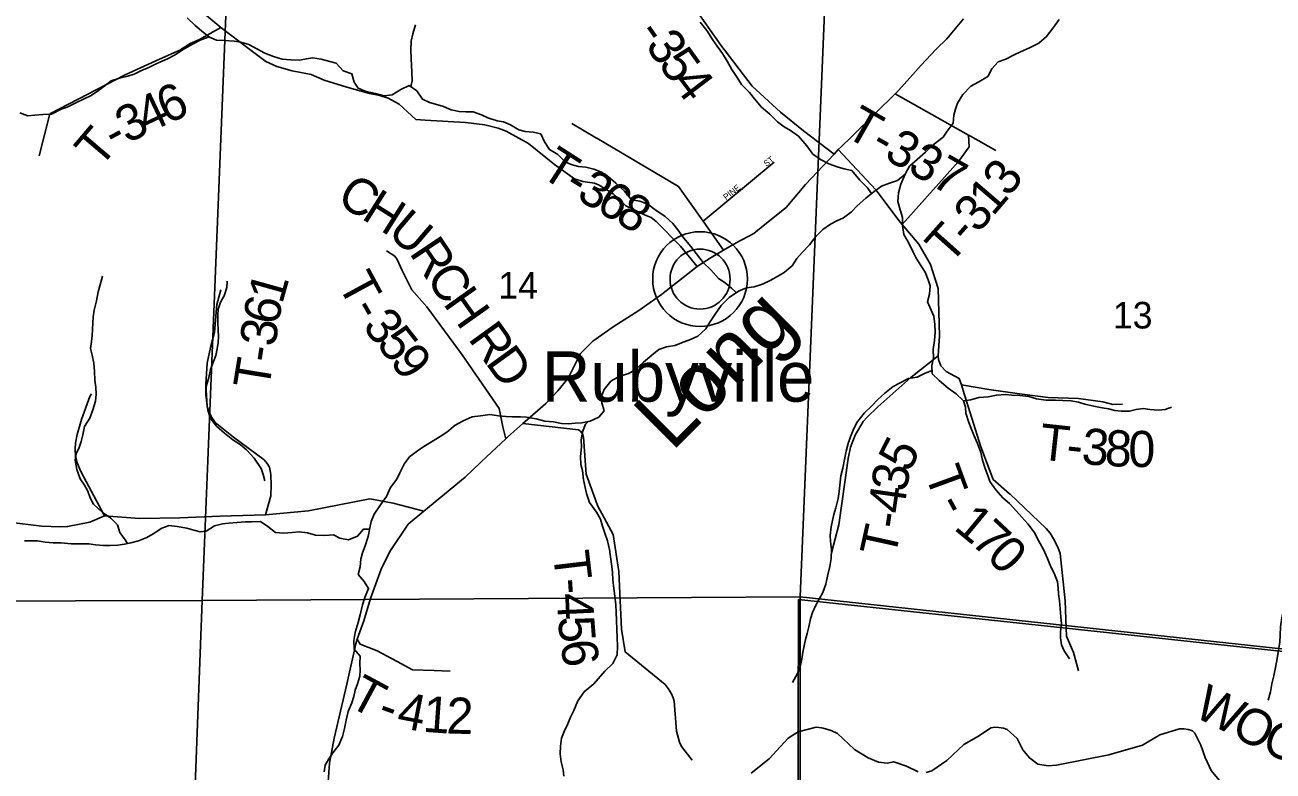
# Model space of a CAD drawing. Extents: x 1624196 to 2029251, y 146837 to 440034.
# Drawn here: x 1840391 to 1850748, y 296690 to 302881 of the extents above; entities that cross this region are included whole.
import ezdxf

# ---------------------------------------------------------------- set-up
doc = ezdxf.new("R2010")
doc.units = 0
for name, color, linetype in [('GM_X_County_Road', 7, 'Continuous'), ('GM_X_County_Road_Text', 7, 'Continuous'), ('GM_X_Minor_River', 7, 'Continuous'), ('GM_X_Minor_River_Text', 7, 'Continuous'), ('GM_X_Section', 7, 'Continuous'), ('GM_X_Section_Text', 7, 'Continuous'), ('GM_X_State_Route', 7, 'Continuous'), ('GM_X_Township', 7, 'Continuous'), ('GM_X_Township_Road', 7, 'Continuous'), ('GM_X_Township_Road_Text', 7, 'Continuous'), ('GM_X_Township_Subdivision', 7, 'Continuous'), ('GM_X_Township_Subdivision_Text', 7, 'Continuous'), ('GM_X_Unincorporated', 7, 'Continuous'), ('GM_X_Unincorporated_Location', 7, 'Continuous'), ('GM_X_Unincorporated_Text', 7, 'Continuous')]:
    doc.layers.add(name, color=color, linetype=linetype)

msp = doc.modelspace()

# ---------------------------------------------------------------- linework, layer by layer
at = {"layer": 'GM_X_County_Road'}
for points in [[(1841817, 303025), (1842016, 302859), (1842258, 302676), (1842389, 302577), (1842480, 302536), (1842608, 302499), (1842767, 302469), (1842874, 302423), (1843061, 302365), (1843249, 302312), (1843335, 302296), (1843406, 302274), (1843495, 302223), (1843635, 302095), (1843711, 302090), (1844046, 302071), (1844208, 302052), (1844317, 302023), (1844383, 301999), (1844569, 301897), (1844786, 301722), (1844951, 301605), (1845019, 301583), (1845118, 301567), (1845156, 301550), (1845220, 301514), (1845271, 301479), (1845327, 301430), (1845377, 301380), (1845531, 301305), (1845587, 301284), (1845630, 301251), (1845831, 301044), (1845970, 300876)], [(1840162, 298765), (1840530, 298723), (1840682, 298715), (1840745, 298718), (1840929, 298755), (1841050, 298806), (1841341, 298785), (1841676, 298792), (1842012, 298804), (1842387, 298816), (1842743, 298848), (1843253, 298948), (1843447, 298913), (1843702, 298846)], [(1846416, 296673), (1846566, 296790), (1846723, 296961), (1846808, 297015), (1846957, 297054), (1847002, 297047), (1847015, 297044), (1847080, 297027), (1847133, 297001), (1847274, 296869), (1847387, 296800), (1847475, 296762), (1847547, 296756), (1847601, 296767), (1847707, 296729), (1847804, 296683)], [(1847870, 296678), (1847916, 296692), (1848040, 296777), (1848183, 296910), (1848305, 296979), (1848405, 297047), (1848439, 297053), (1848474, 297051), (1848510, 297046), (1848541, 297034), (1848626, 296960), (1848672, 296866), (1848726, 296798), (1848795, 296746), (1848881, 296732), (1848951, 296737), (1849385, 296825), (1849665, 296905), (1849809, 296990), (1849971, 297039), (1850009, 297039), (1850045, 297035), (1850079, 297022), (1850099, 297005), (1850150, 296905), (1850186, 296803), (1850235, 296693), (1850300, 296615)]]:
    msp.add_lwpolyline(points, dxfattribs=at)
at = {"layer": 'GM_X_Minor_River'}
for points in [[(1846294, 300660), (1846255, 300698), (1846201, 300740), (1846147, 300778), (1846082, 300850), (1846020, 300910), (1845916, 301042), (1845858, 301112), (1845808, 301180), (1845766, 301234), (1845700, 301294), (1845628, 301342), (1845561, 301393), (1845493, 301419), (1845425, 301431), (1845365, 301501), (1845295, 301567), (1845233, 301621), (1845169, 301663), (1845113, 301685), (1845045, 301701), (1844985, 301705), (1844923, 301722), (1844873, 301746), (1844813, 301806), (1844743, 301846), (1844701, 301910), (1844671, 301978), (1844607, 301992), (1844541, 301998), (1844489, 302010), (1844421, 302052), (1844363, 302078), (1844309, 302084), (1844233, 302109), (1844179, 302135), (1844109, 302159), (1844049, 302159), (1843995, 302163), (1843929, 302177), (1843865, 302203), (1843799, 302223), (1843747, 302236), (1843690, 302266), (1843642, 302334), (1843578, 302378), (1843510, 302346), (1843439, 302300), (1843371, 302294), (1843301, 302313), (1843223, 302329), (1843155, 302357), (1843124, 302407), (1843104, 302475), (1843032, 302501), (1842972, 302563), (1842922, 302577), (1842850, 302597), (1842778, 302607), (1842726, 302601), (1842670, 302590), (1842598, 302592), (1842524, 302598), (1842452, 302620), (1842382, 302648), (1842316, 302684), (1842248, 302718), (1842182, 302737), (1842126, 302747), (1842048, 302753), (1841980, 302755), (1841922, 302779), (1841872, 302817), (1841802, 302875), (1841736, 302941)], [(1843592, 302369), (1843604, 302418), (1843602, 302492), (1843598, 302543), (1843596, 302603), (1843594, 302671), (1843595, 302745), (1843609, 302807), (1843631, 302881)], [(1847417, 301483), (1847382, 301530), (1847320, 301594), (1847252, 301672), (1847190, 301686), (1847138, 301700), (1847062, 301728), (1846992, 301763), (1846930, 301809), (1846878, 301879), (1846810, 301957), (1846744, 302005), (1846691, 302035), (1846635, 302077), (1846571, 302141), (1846503, 302199), (1846445, 302267), (1846403, 302319), (1846337, 302387), (1846301, 302445), (1846257, 302511), (1846218, 302581), (1846180, 302643), (1846134, 302705), (1846096, 302761), (1846050, 302835), (1845994, 302903)], [(1848972, 302926), (1848924, 302858), (1848869, 302785), (1848805, 302731), (1848727, 302691), (1848653, 302657), (1848601, 302633), (1848531, 302596), (1848467, 302576), (1848414, 302518), (1848382, 302454), (1848308, 302408), (1848240, 302373), (1848174, 302303), (1848130, 302233), (1848114, 302181), (1848099, 302131), (1848093, 302065), (1848045, 302000), (1848011, 301950), (1847927, 301886), (1847865, 301826), (1847794, 301765), (1847732, 301709), (1847694, 301643)], [(1841919, 302782), (1841850, 302757), (1841782, 302722), (1841699, 302674), (1841637, 302632), (1841573, 302600), (1841485, 302560), (1841423, 302531), (1841351, 302499), (1841297, 302473), (1841245, 302455), (1841175, 302439), (1841107, 302416), (1841056, 302378), (1840990, 302328), (1840934, 302294), (1840882, 302268), (1840814, 302235), (1840742, 302199), (1840690, 302181), (1840610, 302141), (1840540, 302139), (1840472, 302132), (1840414, 302128), (1840348, 302152)], [(1847694, 301643), (1847632, 301589), (1847566, 301567), (1847500, 301542), (1847438, 301500), (1847368, 301444), (1847297, 301380), (1847249, 301329), (1847183, 301279), (1847129, 301255), (1847077, 301227), (1847011, 301183), (1846953, 301126), (1846902, 301056), (1846840, 300992), (1846796, 300942), (1846758, 300882), (1846692, 300827), (1846626, 300787), (1846574, 300759), (1846511, 300729), (1846441, 300707), (1846379, 300700), (1846311, 300672), (1846235, 300620), (1846167, 300554), (1846119, 300481), (1846075, 300415), (1846040, 300359), (1845974, 300299), (1845914, 300271), (1845860, 300250), (1845784, 300222), (1845716, 300210), (1845650, 300188), (1845594, 300140), (1845524, 300083), (1845451, 300017), (1845393, 299987), (1845325, 299965), (1845253, 299925), (1845197, 299856), (1845175, 299800), (1845179, 299746), (1845198, 299678), (1845152, 299626), (1845080, 299594), (1845012, 299579), (1844958, 299575), (1844902, 299571), (1844844, 299573), (1844776, 299587), (1844706, 299593), (1844634, 299613), (1844554, 299626), (1844502, 299630), (1844436, 299630), (1844384, 299632), (1844320, 299638), (1844248, 299648), (1844170, 299638), (1844102, 299629), (1844028, 299597), (1843960, 299561), (1843891, 299501), (1843837, 299466), (1843777, 299430), (1843701, 299382), (1843647, 299346), (1843581, 299296), (1843541, 299241), (1843502, 299163), (1843478, 299111), (1843424, 299043), (1843390, 298967), (1843340, 298898), (1843288, 298822), (1843265, 298760), (1843253, 298708), (1843239, 298636), (1843213, 298558), (1843193, 298499), (1843177, 298449), (1843173, 298385), (1843156, 298321), (1843206, 298263), (1843242, 298203), (1843212, 298131), (1843192, 298069), (1843172, 297987), (1843155, 297923), (1843131, 297838), (1843119, 297772), (1843123, 297700), (1843173, 297642), (1843171, 297582), (1843173, 297528), (1843171, 297478), (1843150, 297412), (1843132, 297362), (1843120, 297308)], [(1847694, 301643), (1847660, 301559), (1847640, 301487), (1847634, 301416), (1847655, 301348), (1847673, 301282), (1847673, 301216), (1847683, 301142), (1847723, 301076), (1847759, 301002), (1847783, 300950), (1847824, 300884), (1847860, 300830), (1847886, 300766), (1847904, 300716), (1847898, 300648), (1847882, 300584), (1847910, 300514), (1847932, 300464), (1847941, 300394), (1847943, 300332), (1847939, 300261), (1847929, 300187), (1847931, 300119), (1847917, 300055), (1847919, 299987), (1847978, 299931), (1848052, 299867), (1848118, 299819), (1848180, 299763), (1848196, 299709), (1848200, 299659), (1848224, 299583), (1848244, 299531), (1848264, 299477), (1848295, 299407), (1848323, 299333), (1848337, 299269), (1848359, 299199), (1848381, 299141), (1848399, 299091), (1848447, 299023), (1848505, 298957), (1848560, 298909), (1848618, 298847), (1848664, 298795), (1848712, 298741), (1848766, 298671), (1848802, 298603), (1848844, 298527), (1848876, 298453), (1848905, 298385), (1848931, 298331), (1848959, 298261), (1848965, 298211), (1848969, 298157), (1848975, 298101), (1848981, 298035), (1848987, 297970), (1848992, 297910), (1848984, 297846), (1848984, 297796), (1848994, 297736), (1849014, 297686), (1849058, 297620)], [(1841241, 298577), (1841222, 298607), (1841178, 298669), (1841160, 298733), (1841102, 298789), (1841034, 298835), (1840959, 298903), (1840933, 298957), (1840913, 299011), (1840885, 299061), (1840849, 299115), (1840821, 299191), (1840807, 299269), (1840817, 299321), (1840840, 299375), (1840856, 299425), (1840870, 299479), (1840886, 299548), (1840928, 299618), (1840954, 299686), (1840976, 299760), (1840983, 299818), (1840979, 299874), (1840971, 299932), (1840967, 300004), (1840961, 300075), (1840949, 300141), (1840935, 300195), (1840942, 300253), (1840948, 300303), (1840952, 300355), (1840954, 300409), (1840958, 300459), (1840966, 300513), (1840984, 300591), (1840997, 300665), (1841019, 300734), (1841035, 300796)], [(1842382, 299098), (1842368, 299150), (1842350, 299201), (1842292, 299285), (1842230, 299354), (1842176, 299400), (1842116, 299438), (1842046, 299494), (1841981, 299552), (1841929, 299620), (1841909, 299686), (1841901, 299742), (1841891, 299814), (1841893, 299870), (1841917, 299955), (1841930, 300023), (1841954, 300087), (1841974, 300139), (1841986, 300193), (1841994, 300245), (1841998, 300295), (1841994, 300347), (1841992, 300415), (1841991, 300472), (1841993, 300522), (1842013, 300580), (1842043, 300634), (1842067, 300702), (1842069, 300756)], [(1847919, 300013), (1847861, 299991), (1847794, 299959), (1847722, 299946), (1847648, 299908), (1847596, 299882), (1847526, 299826), (1847468, 299772), (1847420, 299721), (1847354, 299659), (1847295, 299581), (1847265, 299517), (1847243, 299463), (1847223, 299408), (1847207, 299344), (1847191, 299276), (1847178, 299204), (1847162, 299138), (1847156, 299088), (1847148, 299010), (1847138, 298950), (1847120, 298873), (1847103, 298819), (1847093, 298769), (1847081, 298715), (1847073, 298645), (1847077, 298595), (1847083, 298527), (1847081, 298453), (1847069, 298387), (1847050, 298308), (1847036, 298240), (1847012, 298172), (1846952, 298060), (1846926, 298006), (1846911, 297954), (1846897, 297885), (1846881, 297831), (1846867, 297781), (1846847, 297677), (1846839, 297617), (1846827, 297567), (1846802, 297499), (1846760, 297424)], [(1848180, 299763), (1848240, 299769), (1848306, 299788), (1848384, 299796), (1848452, 299810), (1848528, 299814), (1848580, 299810), (1848648, 299806), (1848721, 299797), (1848786, 299777), (1848863, 299767), (1848943, 299767), (1849003, 299765), (1849071, 299763), (1849133, 299751), (1849185, 299734), (1849261, 299718), (1849331, 299704), (1849383, 299694), (1849435, 299682), (1849489, 299676), (1849557, 299676), (1849611, 299690), (1849671, 299697), (1849725, 299691), (1849799, 299685), (1849853, 299689), (1849905, 299709)], [(1845064, 299590), (1845042, 299569), (1845018, 299505), (1845006, 299435), (1845010, 299381), (1845000, 299299), (1845005, 299233), (1845017, 299183), (1845027, 299105), (1845041, 299043), (1845051, 298993), (1845075, 298917), (1845133, 298839), (1845166, 298779), (1845184, 298723), (1845200, 298673), (1845224, 298600), (1845242, 298528), (1845250, 298466), (1845262, 298388), (1845267, 298336), (1845269, 298276), (1845277, 298204), (1845285, 298142), (1845293, 298070), (1845297, 298008), (1845301, 297938), (1845302, 297866), (1845304, 297797), (1845308, 297725), (1845304, 297655), (1845268, 297583), (1845202, 297519), (1845111, 297414), (1845031, 297348), (1844979, 297272), (1844945, 297192), (1844919, 297136), (1844896, 297081), (1844866, 297017), (1844844, 296961), (1844836, 296897), (1844832, 296833), (1844840, 296767), (1844856, 296699), (1844864, 296647)], [(1843251, 298698), (1843199, 298696), (1843151, 298638), (1843075, 298607), (1843005, 298621), (1842951, 298649), (1842879, 298645), (1842803, 298647), (1842735, 298665), (1842665, 298674), (1842609, 298668), (1842537, 298664), (1842471, 298670), (1842405, 298720), (1842345, 298760), (1842271, 298758), (1842219, 298758), (1842153, 298753), (1842083, 298747), (1842031, 298741), (1841963, 298725), (1841895, 298679), (1841844, 298675), (1841791, 298688), (1841735, 298704), (1841654, 298718), (1841588, 298726), (1841526, 298706), (1841454, 298658), (1841402, 298627), (1841332, 298599), (1841268, 298583), (1841216, 298571), (1841162, 298563), (1841098, 298561), (1841042, 298562), (1840976, 298566), (1840922, 298574), (1840856, 298576), (1840774, 298576), (1840690, 298582), (1840626, 298584), (1840558, 298589), (1840496, 298599), (1840438, 298601), (1840386, 298599)], [(1851111, 298532), (1851067, 298466), (1851023, 298414), (1850992, 298364), (1850950, 298292), (1850924, 298231), (1850888, 298163), (1850854, 298091), (1850834, 298033), (1850821, 297961), (1850811, 297885), (1850807, 297816), (1850805, 297760), (1850793, 297694), (1850783, 297624), (1850768, 297550), (1850756, 297480), (1850738, 297414), (1850726, 297346), (1850708, 297277)], [(1843120, 297308), (1843102, 297255), (1843072, 297183), (1843056, 297113), (1843043, 297043), (1843025, 296975), (1842995, 296905), (1842945, 296842), (1842913, 296792), (1842881, 296738), (1842873, 296682)]]:
    msp.add_lwpolyline(points, dxfattribs=at)
at = {"layer": 'GM_X_Section'}
for points in [[(1836644, 303673), (1842080, 303511), (1841860, 298106), (1836609, 298091)], [(1842080, 303511), (1847039, 303323), (1846824, 298136), (1841860, 298106)], [(1847039, 303323), (1852322, 303144), (1852175, 297557), (1846824, 298136)], [(1841860, 298106), (1841653, 292619), (1836343, 292696), (1836609, 298091)], [(1846824, 298136), (1846825, 292482), (1841653, 292619), (1841860, 298106)], [(1852175, 297557), (1852094, 292219), (1846825, 292482), (1846824, 298136)]]:
    msp.add_lwpolyline(points, close=True, dxfattribs=at)
at = {"layer": 'GM_X_State_Route'}
for points in [[(1847908, 302632), (1847952, 302680), (1848041, 302766), (1848180, 302931)], [(1844222, 299298), (1844381, 299447), (1844398, 299463), (1844523, 299574), (1844539, 299588), (1844712, 299739), (1844813, 299846), (1844898, 299951), (1845001, 300155), (1845104, 300258), (1845273, 300377), (1845486, 300511), (1845674, 300644), (1845970, 300876), (1846086, 300951), (1846189, 301011), (1846293, 301072), (1846440, 301149), (1846532, 301224), (1846707, 301367), (1846868, 301556), (1847106, 301809), (1847140, 301846), (1847163, 301870), (1847249, 301953), (1847449, 302150), (1847613, 302310), (1847640, 302336), (1847829, 302547), (1847908, 302632)], [(1842906, 296599), (1842918, 296755), (1842957, 296961), (1843061, 297411), (1843136, 297745), (1843149, 297783), (1843203, 297937), (1843259, 298122), (1843346, 298364), (1843418, 298512), (1843571, 298737), (1843702, 298846), (1844044, 299127), (1844175, 299254), (1844222, 299298)]]:
    msp.add_lwpolyline(points, dxfattribs=at)
at = {"layer": 'GM_X_Township'}
for points in [[(1846802, 294297), (1846808, 297015), (1846811, 298113), (1849032, 297875), (1852143, 297541), (1852188, 299189), (1852283, 302683), (1852296, 303143), (1852368, 304962), (1852508, 308483), (1852611, 310565), (1852707, 312522), (1854949, 312411), (1854864, 313762), (1856781, 313700)], [(1820879, 304196), (1826068, 304023), (1827261, 303992), (1830629, 303937), (1834821, 303870), (1836181, 303730), (1836846, 303669), (1838409, 303624), (1838765, 303609), (1838924, 303603), (1840046, 303556), (1842049, 303472), (1848394, 303284), (1850916, 303193), (1851242, 303180), (1852296, 303143), (1852283, 302683), (1852188, 299189), (1852143, 297541), (1849032, 297875), (1846811, 298113), (1846808, 297015), (1846802, 294297)]]:
    msp.add_lwpolyline(points, dxfattribs=at)
at = {"layer": 'GM_X_Township_Road'}
for points in [[(1845769, 303286), (1845851, 303165), (1846166, 302713), (1846426, 302372), (1846661, 302158), (1846852, 302003), (1847106, 301809)], [(1840510, 301795), (1840597, 302142), (1841222, 302468), (1841508, 302598), (1841675, 302673), (1841763, 302727), (1841838, 302759), (1842016, 302859)], [(1848238, 301957), (1848238, 301957), (1848220, 301967), (1847613, 302310)], [(1844929, 302064), (1845135, 301942)], [(1845135, 301942), (1845136, 301941), (1845813, 301541), (1846018, 301253), (1846189, 301011)], [(1847671, 301224), (1848137, 301749), (1848227, 301869), (1848220, 301967)], [(1848447, 301839), (1848238, 301957)], [(1848174, 299858), (1848163, 299894), (1848143, 299948), (1848035, 300004), (1847992, 300051), (1847972, 300104), (1847968, 300135), (1847979, 300300), (1847970, 300695), (1847905, 300893), (1847810, 301063), (1847671, 301224), (1847653, 301245), (1847453, 301513), (1847140, 301846)], [(1844381, 299447), (1844356, 299547), (1844325, 299697), (1844019, 300143), (1843726, 300542), (1843600, 300682), (1843521, 300842), (1843480, 300934), (1843460, 300962), (1843392, 301006)], [(1842387, 298816), (1842430, 298972), (1842435, 299062), (1842431, 299151), (1842419, 299211), (1842402, 299243), (1842376, 299271), (1842121, 299460), (1841970, 299583), (1841941, 299622), (1841922, 299663), (1841902, 299715), (1841893, 299900), (1841902, 300074), (1841931, 300203), (1841965, 300331), (1841982, 300562), (1842017, 300682)], [(1847085, 298501), (1847145, 298733), (1847223, 299284), (1847242, 299378), (1847261, 299427), (1847282, 299481), (1847309, 299524), (1847348, 299591), (1847376, 299622), (1847469, 299711), (1847743, 299954), (1847968, 300135)], [(1848163, 299894), (1848390, 299857), (1848645, 299821), (1848881, 299790), (1849133, 299781), (1849336, 299752), (1849420, 299732), (1849498, 299735)], [(1848566, 298986), (1848566, 298987), (1848562, 298990), (1848425, 299110), (1848324, 299380), (1848175, 299856), (1848174, 299858)], [(1841050, 298806), (1840855, 299175), (1840825, 299247), (1840810, 299301), (1840807, 299362), (1840811, 299410), (1840825, 299482), (1840859, 299606), (1840928, 299799), (1840942, 299821)], [(1844523, 299574), (1844985, 299520), (1845000, 299511), (1845001, 299510)], [(1845001, 299510), (1845021, 299482), (1845027, 299460), (1845047, 299154), (1845125, 298940)], [(1845125, 298940), (1845125, 298939), (1845142, 298893), (1845273, 298652), (1845319, 298345), (1845341, 297866), (1845372, 297678), (1845703, 297407), (1845729, 297375), (1845755, 297329), (1845771, 297298), (1845778, 297269), (1845799, 297020), (1845823, 296928), (1845838, 296892), (1845929, 296779)], [(1849134, 297522), (1849091, 297672), (1849034, 297810), (1849032, 297875), (1849023, 298101), (1848981, 298495), (1848961, 298547), (1848926, 298616), (1848898, 298663), (1848866, 298703), (1848566, 298986)], [(1843149, 297783), (1843172, 297743), (1843313, 297686), (1843480, 297598), (1843608, 297529), (1843788, 297524), (1843920, 297518)]]:
    msp.add_lwpolyline(points, dxfattribs=at)
at = {"layer": 'GM_X_Township_Subdivision'}
msp.add_lwpolyline([(1846018, 301253), (1846607, 301741)], dxfattribs=at)
at = {"layer": 'GM_X_Unincorporated'}
for radius in [393, 249]:
    msp.add_circle((1845993, 300772), radius, dxfattribs=at)
at = {"layer": 'GM_X_Unincorporated_Location'}
msp.add_line((1845993, 300772), (1845993, 300772), dxfattribs=at)

# ---------------------------------------------------------------- texts
at = {"layer": 'GM_X_County_Road_Text'}
for s, rotation, p in [('W', 333.3001, (1850077, 297150)), ('O', 332.3092, (1850387, 296994)), ('O', 335.872, (1850639, 296862))]:
    msp.add_text(s, height=300, rotation=rotation, dxfattribs=at).set_placement(p)
at = {"layer": 'GM_X_Minor_River_Text'}
msp.add_text('Long', height=500, rotation=45.0017, dxfattribs=at).set_placement((1845758, 299334))
at = {"layer": 'GM_X_Section_Text'}
for s, p in [('14', (1844319, 300610)), ('13', (1849419, 300362))]:
    msp.add_text(s, height=221, rotation=0, dxfattribs=at).set_placement(p)
at = {"layer": 'GM_X_Township_Road_Text'}
for s, rotation, p in [('-', 304.7939, (1845462, 302812)), ('3', 304.9634, (1845533, 302710)), ('5', 305.5783, (1845641, 302556)), ('4', 307.2751, (1845754, 302398)), ('6', 24.3419, (1841569, 302054)), ('3', 27.0748, (1841241, 301893)), ('4', 25.3269, (1841404, 301976)), ('T-337', 330.2898, (1847181, 301965)), ('T', 49.5623, (1841011, 301683)), ('-', 27.8847, (1841133, 301835)), ('T', 327.2537, (1844654, 301634)), ('3', 53.3402, (1848556, 301444)), ('C', 328.1158, (1842965, 301408)), ('-', 328.7583, (1844850, 301508)), ('3', 329.1558, (1844957, 301443)), ('H', 327.768, (1843174, 301278)), ('6', 329.4718, (1845117, 301347)), ('1', 49.5076, (1848423, 301286)), ('8', 329.5533, (1845277, 301253)), ('3', 48.6748, (1848298, 301144)), ('U', 319.5303, (1843388, 301144)), ('T', 48.3444, (1848065, 300883)), ('-', 48.4017, (1848215, 301051)), ('R', 303.9672, (1843574, 300989)), ('C', 303.3816, (1843712, 300785)), ('T', 298.4206, (1842981, 300731)), ('1', 74.4049, (1842525, 300557)), ('H', 305.3817, (1843854, 300570)), ('6', 78.9942, (1842491, 300382)), ('-', 300.3002, (1843093, 300525)), ('3', 309.2819, (1843184, 300376)), ('3', 83.3744, (1842471, 300205)), ('5', 307.8462, (1843300, 300235)), ('R', 305.8317, (1844062, 300278)), ('-', 81.0794, (1842450, 300070)), ('9', 306.7471, (1843412, 300090)), ('D', 305.8316, (1844206, 300078)), ('T', 80.6807, (1842413, 299846)), ('T', 353.7952, (1848799, 299277)), ('5', 63.1091, (1847727, 299157)), ('3', 355.2586, (1849153, 299239)), ('8', 357.0614, (1849347, 299223)), ('0', 359.6277, (1849547, 299213)), ('-', 354.1494, (1849024, 299252)), ('3', 81.7227, (1847708, 298999)), ('T', 290.1076, (1847855, 299158)), ('4', 81.7794, (1847682, 298816)), ('-', 298.7463, (1847952, 298903)), ('-', 81.0937, (1847662, 298690)), ('1', 320.4985, (1848090, 298700)), ('T', 77.5595, (1847610, 298451)), ('7', 316.9544, (1848229, 298585)), ('0', 314.4554, (1848361, 298462)), ('T', 276.7269, (1844771, 298502)), ('-', 273.8042, (1844797, 298283)), ('4', 272.681, (1844805, 298162)), ('5', 274.4534, (1844814, 297967)), ('6', 278.8188, (1844832, 297758)), ('T', 331.7405, (1843061, 297237)), ('4', 348.8933, (1843466, 297057)), ('1', 355.9465, (1843687, 297016)), ('2', 358.3481, (1843885, 297002)), ('-', 340.321, (1843303, 297111))]:
    msp.add_text(s, height=300, rotation=rotation, dxfattribs=at).set_placement(p)
at = {"layer": 'GM_X_Township_Subdivision_Text'}
for s, rotation, p in [('ST', 37.5735, (1846544, 301703)), ('PINE', 38.3665, (1846210, 301425))]:
    msp.add_text(s, height=50, rotation=rotation, dxfattribs=at).set_placement(p)
at = {"layer": 'GM_X_Unincorporated_Text'}
msp.add_text('Rubyville', height=417, rotation=0, dxfattribs=at).set_placement((1844680, 299755))

doc.saveas('drawing.dxf')
